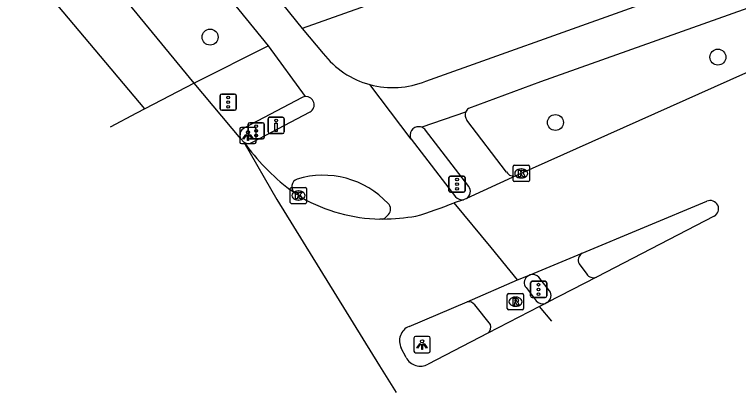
# Model space of a CAD drawing. Extents: x 160379 to 161131, y 383940 to 384849.
# Drawn here: x 160874.51 to 160918.87, y 383940.34 to 383963.52 of the extents above; entities that cross this region are included whole.
import ezdxf

# ---------------------------------------------------------------- set-up
doc = ezdxf.new("R2010")
doc.units = 0
for name, color, linetype in [('IMGEO_Boom', 7, 'Continuous'), ('IMGEO_Drukknoppaal', 7, 'Continuous'), ('IMGEO_Fietspad_open', 7, 'Continuous'), ('IMGEO_Kolk', 7, 'Continuous'), ('IMGEO_Lichtpunt', 7, 'Continuous'), ('IMGEO_Rijbaan_lokaal_gesloten', 7, 'Continuous'), ('IMGEO_Rijbaan_lokaal_open', 7, 'Continuous'), ('IMGEO_Rioolput', 7, 'Continuous'), ('IMGEO_Verkeersregelinstallatiepaal', 7, 'Continuous'), ('IMGEO_Voetpad_open', 7, 'Continuous')]:
    doc.layers.add(name, color=color, linetype=linetype)

msp = doc.modelspace()

# ---------------------------------------------------------------- linework, layer by layer
at = {"layer": 'IMGEO_Boom'}
for centre in [(160886.492, 383962.134), (160917.608, 383960.905), (160907.654, 383956.896)]:
    msp.add_circle(centre, 0.489, dxfattribs=at)
at = {"layer": 'IMGEO_Drukknoppaal'}
for p, q in [((160890.043, 383956.32), (160890.043, 383957.12)), ((160890.043, 383957.12), (160890.043, 383956.32)), ((160890.143, 383957.22), (160890.933, 383957.22)), ((160890.933, 383957.22), (160890.143, 383957.22)), ((160891.033, 383957.12), (160891.033, 383956.32)), ((160891.033, 383956.32), (160891.033, 383957.12)), ((160890.933, 383956.22), (160890.143, 383956.22)), ((160890.143, 383956.22), (160890.933, 383956.22))]:
    msp.add_line(p, q, dxfattribs=at)
msp.add_lwpolyline([(160890.613, 383956.845), (160890.613, 383956.345), (160890.463, 383956.345), (160890.463, 383956.845), (160890.613, 383956.845)], dxfattribs=at)
msp.add_circle((160890.538, 383957.01), 0.085, dxfattribs=at)
for centre, start, end in [((160890.143, 383957.12), 90, 180), ((160890.143, 383957.12), 90, 180), ((160890.933, 383957.12), 0, 90), ((160890.933, 383957.12), 360, 90), ((160890.143, 383956.32), 180, 270), ((160890.143, 383956.32), 180, 270), ((160890.933, 383956.32), 270, 0), ((160890.933, 383956.32), 270, 0)]:
    msp.add_arc(centre, 0.1, start, end, dxfattribs=at)
at = {"layer": 'IMGEO_Fietspad_open'}
for points in [[(160890.062, 383961.606), (160868.753, 383987.783), (160860.596, 383998.928)], [(160882.172, 383975.03), (160892.138, 383962.666)], [(160899.709, 383959.43), (160924.669, 383968.355)], [(160925.376, 383966.027), (160906.731, 383959.392), (160902.329, 383957.759)], [(160892.138, 383962.666), (160893.428, 383961.136)], [(160892.344, 383958.49), (160890.062, 383961.606)], [(160898.813, 383955.869), (160896.28, 383959.22)], [(160889.098, 383955.682), (160892.625, 383957.548)], [(160902.148, 383957.529), (160899.466, 383956.601)], [(160898.813, 383955.869), (160901.529, 383952.342)], [(160897.239, 383951.063), (160897.427, 383951.256)], [(160906.102, 383947.56), (160905.908, 383947.435)], [(160905.853, 383946.768), (160906.474, 383945.966)], [(160903.669, 383944.503), (160902.709, 383945.71)]]:
    msp.add_lwpolyline(points, dxfattribs=at)
for centre, radius, start, end in [((160897.681, 383964.386), 5.353, 217.3858, 254.827), ((160897.684, 383964.396), 5.363, 254.8229, 292.1862), ((160892.368, 383957.984), 0.506, 300.5291, 92.6907), ((160902.605, 383957.355), 0.489, 124.3857, 159.2119), ((160899.269, 383956.12), 0.521, 85.7196, 208.8099), ((160899.26, 383956.094), 0.547, 67.9354, 85.0183), ((160888.838, 383956.102), 0.495, 236.9467, 301.7561), ((160892.008, 383952.952), 0.508, 110.757, 231.8098), ((160893.411, 383948.195), 5.466, 43.1026, 106.8312), ((160901.928, 383952.674), 0.519, 219.8077, 279.9059), ((160897.063, 383951.58), 0.487, 318.3167, 45.9318), ((160896.997, 383951.289), 0.331, 285.5857, 317.0004), ((160906.23, 383947.073), 0.485, 131.6417, 218.9306), ((160902.318, 383945.409), 0.494, 37.5635, 98.7065), ((160906.867, 383946.264), 0.493, 217.1901, 290.7859), ((160903.257, 383944.334), 0.445, 305.8652, 22.2726)]:
    msp.add_arc(centre, radius, start, end, dxfattribs=at)
at = {"layer": 'IMGEO_Kolk'}
for p, q in [((160905.135, 383954.273), (160905.987, 383954.273)), ((160905.06, 383953.347), (160905.06, 383954.199)), ((160905.548, 383954.053), (160905.573, 383954.053)), ((160906.061, 383954.199), (160906.061, 383953.347)), ((160905.571, 383953.493), (160905.546, 383953.493)), ((160891.484, 383952.917), (160892.336, 383952.917)), ((160905.987, 383953.273), (160905.135, 383953.273)), ((160891.409, 383951.991), (160891.409, 383952.843)), ((160891.897, 383952.697), (160891.922, 383952.697)), ((160892.41, 383952.843), (160892.41, 383951.991)), ((160891.92, 383952.137), (160891.895, 383952.137)), ((160892.336, 383951.917), (160891.484, 383951.917))]:
    msp.add_line(p, q, dxfattribs=at)
for points in [[(160905.135, 383954.273), (160905.987, 383954.273)], [(160905.06, 383953.347), (160905.06, 383954.199)], [(160905.381, 383953.973), (160905.504, 383953.973), (160905.504, 383953.822), (160905.634, 383953.973), (160905.798, 383953.973), (160905.652, 383953.822), (160905.805, 383953.573), (160905.653, 383953.573), (160905.568, 383953.737), (160905.504, 383953.67), (160905.504, 383953.573), (160905.381, 383953.573), (160905.381, 383953.973)], [(160906.061, 383954.199), (160906.061, 383953.347)], [(160891.484, 383952.917), (160892.336, 383952.917)], [(160905.987, 383953.273), (160905.135, 383953.273)], [(160891.409, 383951.991), (160891.409, 383952.843)], [(160891.73, 383952.617), (160891.853, 383952.617), (160891.853, 383952.466), (160891.983, 383952.617), (160892.147, 383952.617), (160892.001, 383952.466), (160892.154, 383952.217), (160892.002, 383952.217), (160891.917, 383952.381), (160891.853, 383952.314), (160891.853, 383952.217), (160891.73, 383952.217), (160891.73, 383952.617)], [(160892.41, 383952.843), (160892.41, 383951.991)], [(160892.336, 383951.917), (160891.484, 383951.917)]]:
    msp.add_lwpolyline(points, dxfattribs=at)
for centre, start, end in [((160905.137, 383954.197), 91.552, 178.448), ((160905.137, 383954.197), 91.552, 178.448), ((160905.985, 383954.197), 1.552, 88.448), ((160905.985, 383954.197), 1.552, 88.448), ((160905.137, 383953.349), 181.552, 268.448), ((160905.137, 383953.349), 181.552, 268.448), ((160905.985, 383953.349), 271.552, 358.448), ((160905.985, 383953.349), 271.552, 358.448), ((160891.486, 383952.841), 91.552, 178.448), ((160891.486, 383952.841), 91.552, 178.448), ((160892.334, 383952.841), 1.552, 88.448), ((160892.334, 383952.841), 1.552, 88.448), ((160891.486, 383951.993), 181.552, 268.448), ((160891.486, 383951.993), 181.552, 268.448), ((160892.334, 383951.993), 271.552, 358.448), ((160892.334, 383951.993), 271.552, 358.448)]:
    msp.add_arc(centre, 0.0765, start, end, dxfattribs=at)
for centre, major_axis, ratio, start_param, end_param in [((160905.547, 383953.773), (-0.387, 0.002), 0.722429, 4.712389, 7.853982), ((160905.572, 383953.773), (-0.39, 0.002), 0.717154, 1.570796, 4.712389), ((160891.896, 383952.417), (-0.387, 0.002), 0.722429, 4.712389, 7.853982), ((160891.921, 383952.417), (-0.39, 0.002), 0.717154, 1.570796, 4.712389)]:
    msp.add_ellipse(centre, major_axis=major_axis, ratio=ratio, start_param=start_param, end_param=end_param, dxfattribs=at)
at = {"layer": 'IMGEO_Lichtpunt'}
for p, q in [((160888.315, 383956.502), (160888.315, 383955.695)), ((160888.315, 383956.502), (160888.315, 383955.695)), ((160889.217, 383956.597), (160888.409, 383956.597)), ((160889.217, 383956.597), (160888.409, 383956.597)), ((160889.311, 383955.695), (160889.311, 383956.502)), ((160889.311, 383955.695), (160889.311, 383956.502)), ((160888.409, 383955.601), (160889.217, 383955.601)), ((160888.409, 383955.601), (160889.217, 383955.601)), ((160898.983, 383943.678), (160898.983, 383942.871)), ((160898.983, 383943.678), (160898.983, 383942.871)), ((160899.885, 383943.773), (160899.077, 383943.773)), ((160899.885, 383943.773), (160899.077, 383943.773)), ((160899.979, 383942.871), (160899.979, 383943.678)), ((160899.979, 383942.871), (160899.979, 383943.678)), ((160899.077, 383942.777), (160899.885, 383942.777)), ((160899.077, 383942.777), (160899.885, 383942.777))]:
    msp.add_line(p, q, dxfattribs=at)
for points in [[(160888.689, 383956.166), (160888.728, 383956.138), (160888.54, 383955.876), (160888.502, 383955.903), (160888.689, 383956.166)], [(160888.791, 383956.118), (160888.838, 383956.118), (160888.838, 383955.796), (160888.791, 383955.796), (160888.791, 383956.118)], [(160888.901, 383956.138), (160888.939, 383956.165), (160889.126, 383955.903), (160889.087, 383955.875), (160888.901, 383956.138)], [(160899.357, 383943.342), (160899.396, 383943.314), (160899.208, 383943.052), (160899.17, 383943.079), (160899.357, 383943.342)], [(160899.459, 383943.294), (160899.506, 383943.294), (160899.506, 383942.972), (160899.459, 383942.972), (160899.459, 383943.294)], [(160899.569, 383943.314), (160899.607, 383943.341), (160899.794, 383943.079), (160899.755, 383943.051), (160899.569, 383943.314)]]:
    msp.add_lwpolyline(points, dxfattribs=at)
for centre in [(160888.814, 383956.3), (160899.482, 383943.476)]:
    msp.add_circle(centre, 0.0994, dxfattribs=at)
for centre, start, end in [((160888.409, 383956.502), 90, 180), ((160888.409, 383956.502), 90, 180), ((160889.217, 383956.502), 0, 90), ((160889.217, 383956.502), 0, 90), ((160888.409, 383955.695), 180, 270), ((160888.409, 383955.695), 180, 270), ((160889.217, 383955.695), 270, 0), ((160889.217, 383955.695), 270, 360), ((160899.077, 383943.678), 90, 180), ((160899.077, 383943.678), 90, 180), ((160899.885, 383943.678), 0, 90), ((160899.885, 383943.678), 0, 90), ((160899.077, 383942.871), 180, 270), ((160899.077, 383942.871), 180, 270), ((160899.885, 383942.871), 270, 0), ((160899.885, 383942.871), 270, 360)]:
    msp.add_arc(centre, 0.0946, start, end, dxfattribs=at)
at = {"layer": 'IMGEO_Rijbaan_lokaal_gesloten'}
for points in [[(160882.487, 383957.728), (160854.954, 383990.458), (160837.19, 384012.568), (160828.849, 384023.623), (160817.937, 384039.793), (160814.718, 384044.564), (160806.475, 384057.701), (160799.553, 384068.733), (160788.358, 384088.753), (160780.528, 384102.757), (160774.602, 384112.332), (160771.363, 384117.566)], [(160885.508, 383959.312), (160880.982, 383964.845)], [(160885.508, 383959.312), (160882.487, 383957.728)], [(160888.384, 383955.885), (160885.508, 383959.312)], [(160882.487, 383957.728), (160881.978, 383957.461), (160880.365, 383956.615)], [(160888.568, 383955.688), (160888.384, 383955.885)], [(160888.568, 383955.688), (160890.592, 383952.175), (160896.869, 383941.966), (160897.886, 383940.336)], [(160891.694, 383952.553), (160891.386, 383952.777)], [(160892.113, 383952.29), (160891.694, 383952.553)], [(160905.332, 383947.243), (160903.707, 383949.225), (160901.452, 383951.977)], [(160897.086, 383950.97), (160896.896, 383950.977)], [(160902.243, 383945.897), (160905.332, 383947.243)], [(160898.684, 383944.391), (160902.243, 383945.897)], [(160906.685, 383945.615), (160903.518, 383943.974)], [(160907.425, 383944.713), (160906.685, 383945.615)], [(160903.518, 383943.974), (160899.852, 383942.072)], [(160898.504, 383942.488), (160898.211, 383943.059)]]:
    msp.add_lwpolyline(points, dxfattribs=at)
for centre, radius, start, end in [((160899.733, 383963.677), 13.729, 215.5846, 232.5553), ((160897.049, 383960.902), 9.927, 240.1822, 269.1171), ((160892.591, 383973.34), 23.128, 286.371, 292.527), ((160896.76, 383966.105), 15.138, 271.2339, 278.9303), ((160899.053, 383943.51), 0.955, 112.7214, 208.1782), ((160899.379, 383942.931), 0.981, 206.8739, 298.8251)]:
    msp.add_arc(centre, radius, start, end, dxfattribs=at)
at = {"layer": 'IMGEO_Rijbaan_lokaal_open'}
for points in [[(160926.798, 383963.284), (160905.27, 383953.642)], [(160905.27, 383953.642), (160902.208, 383952.239)], [(160902.017, 383952.163), (160901.452, 383951.977)], [(160902.208, 383952.239), (160902.017, 383952.163)], [(160909.287, 383948.877), (160916.93, 383952.066)], [(160917.375, 383951.142), (160910.161, 383947.405)], [(160906.102, 383947.56), (160909.287, 383948.877)], [(160905.332, 383947.243), (160906.102, 383947.56)], [(160910.161, 383947.405), (160907.147, 383945.859)], [(160907.042, 383945.803), (160906.685, 383945.615)], [(160907.147, 383945.859), (160907.042, 383945.803)]]:
    msp.add_lwpolyline(points, dxfattribs=at)
msp.add_arc((160917.139, 383951.597), 0.513, 297.4144, 114.0167, dxfattribs=at)
at = {"layer": 'IMGEO_Rioolput'}
for p, q in [((160904.705, 383945.479), (160904.705, 383946.331)), ((160904.78, 383946.405), (160905.632, 383946.405)), ((160905.706, 383946.331), (160905.706, 383945.479)), ((160905.193, 383946.185), (160905.218, 383946.185)), ((160905.632, 383945.405), (160904.78, 383945.405)), ((160905.216, 383945.625), (160905.191, 383945.625))]:
    msp.add_line(p, q, dxfattribs=at)
for points in [[(160904.705, 383945.479), (160904.705, 383946.331)], [(160904.78, 383946.405), (160905.632, 383946.405)], [(160905.706, 383946.331), (160905.706, 383945.479)], [(160905.294, 383946.103), (160905.042, 383946.105), (160905.042, 383945.705)], [(160905.042, 383945.705), (160905.166, 383945.705), (160905.166, 383945.867), (160905.177, 383945.867)], [(160905.22, 383946.024), (160905.166, 383946.024), (160905.166, 383945.943)], [(160905.166, 383945.943), (160905.218, 383945.943)], [(160905.224, 383945.838), (160905.295, 383945.705), (160905.435, 383945.705), (160905.37, 383945.831)], [(160905.632, 383945.405), (160904.78, 383945.405)]]:
    msp.add_lwpolyline(points, dxfattribs=at)
for centre, radius, start, end in [((160904.782, 383946.329), 0.0765, 91.552, 178.448), ((160904.782, 383946.329), 0.0765, 91.552, 178.448), ((160905.63, 383946.329), 0.0765, 1.552, 88.448), ((160905.63, 383946.329), 0.0765, 1.552, 88.448), ((160905.176, 383945.814), 0.0533, 26.0293, 88.6989), ((160905.202, 383946.132), 0.19, 274.7715, 282.9687), ((160905.226, 383945.928), 0.0964, 77.0061, 93.1865), ((160905.24, 383945.985), 0.0378, 276.6634, 79.6772), ((160905.293, 383945.993), 0.109, 350.3612, 89.416), ((160905.291, 383945.993), 0.112, 277.5842, 350.9817), ((160905.275, 383945.778), 0.108, 29.5134, 73.7905), ((160904.782, 383945.481), 0.0765, 181.552, 268.448), ((160904.782, 383945.481), 0.0765, 181.552, 268.448), ((160905.63, 383945.481), 0.0765, 271.552, 358.448), ((160905.63, 383945.481), 0.0765, 271.552, 358.448)]:
    msp.add_arc(centre, radius, start, end, dxfattribs=at)
for centre, major_axis, ratio, start_param, end_param in [((160905.192, 383945.905), (-0.387, 0.002), 0.722429, 4.712389, 7.853982), ((160905.217, 383945.905), (-0.39, 0.002), 0.717154, 1.570796, 4.712389)]:
    msp.add_ellipse(centre, major_axis=major_axis, ratio=ratio, start_param=start_param, end_param=end_param, dxfattribs=at)
at = {"layer": 'IMGEO_Verkeersregelinstallatiepaal'}
for p, q in [((160887.107, 383957.743), (160887.107, 383958.543)), ((160887.107, 383958.543), (160887.107, 383957.743)), ((160887.207, 383958.643), (160887.997, 383958.643)), ((160887.997, 383958.643), (160887.207, 383958.643)), ((160888.097, 383958.543), (160888.097, 383957.743)), ((160888.097, 383957.743), (160888.097, 383958.543)), ((160887.997, 383957.643), (160887.207, 383957.643)), ((160887.207, 383957.643), (160887.997, 383957.643)), ((160888.824, 383955.985), (160888.824, 383956.785)), ((160888.824, 383956.785), (160888.824, 383955.985)), ((160888.924, 383956.885), (160889.714, 383956.885)), ((160889.714, 383956.885), (160888.924, 383956.885)), ((160889.814, 383956.785), (160889.814, 383955.985)), ((160889.814, 383955.985), (160889.814, 383956.785)), ((160889.714, 383955.885), (160888.924, 383955.885)), ((160888.924, 383955.885), (160889.714, 383955.885)), ((160901.129, 383952.714), (160901.129, 383953.514)), ((160901.129, 383953.514), (160901.129, 383952.714)), ((160901.229, 383953.614), (160902.019, 383953.614)), ((160902.019, 383953.614), (160901.229, 383953.614)), ((160902.119, 383953.514), (160902.119, 383952.714)), ((160902.119, 383952.714), (160902.119, 383953.514)), ((160902.019, 383952.614), (160901.229, 383952.614)), ((160901.229, 383952.614), (160902.019, 383952.614)), ((160906.228, 383947.16), (160907.018, 383947.16)), ((160907.018, 383947.16), (160906.228, 383947.16)), ((160906.128, 383946.26), (160906.128, 383947.06)), ((160906.128, 383947.06), (160906.128, 383946.26)), ((160907.118, 383947.06), (160907.118, 383946.26)), ((160907.118, 383946.26), (160907.118, 383947.06)), ((160907.018, 383946.16), (160906.228, 383946.16)), ((160906.228, 383946.16), (160907.018, 383946.16))]:
    msp.add_line(p, q, dxfattribs=at)
for centre in [(160887.602, 383958.433), (160887.602, 383958.143), (160887.602, 383957.853), (160889.319, 383956.675), (160889.319, 383956.385), (160889.319, 383956.095), (160901.624, 383953.404), (160901.624, 383953.114), (160901.624, 383952.824), (160906.623, 383946.95), (160906.623, 383946.66), (160906.623, 383946.37)]:
    msp.add_circle(centre, 0.085, dxfattribs=at)
for centre, start, end in [((160887.207, 383958.543), 90, 180), ((160887.207, 383958.543), 90, 180), ((160887.997, 383958.543), 0, 90), ((160887.997, 383958.543), 360, 90), ((160887.207, 383957.743), 180, 270), ((160887.207, 383957.743), 180, 270), ((160887.997, 383957.743), 270, 0), ((160887.997, 383957.743), 270, 0), ((160888.924, 383956.785), 90, 180), ((160888.924, 383956.785), 90, 180), ((160889.714, 383956.785), 0, 90), ((160889.714, 383956.785), 360, 90), ((160888.924, 383955.985), 180, 270), ((160888.924, 383955.985), 180, 270), ((160889.714, 383955.985), 270, 0), ((160889.714, 383955.985), 270, 0), ((160901.229, 383953.514), 90, 180), ((160901.229, 383953.514), 90, 180), ((160902.019, 383953.514), 0, 90), ((160902.019, 383953.514), 360, 90), ((160901.229, 383952.714), 180, 270), ((160901.229, 383952.714), 180, 270), ((160902.019, 383952.714), 270, 0), ((160902.019, 383952.714), 270, 0), ((160906.228, 383947.06), 90, 180), ((160906.228, 383947.06), 90, 180), ((160907.018, 383947.06), 0, 90), ((160907.018, 383947.06), 360, 90), ((160906.228, 383946.26), 180, 270), ((160906.228, 383946.26), 180, 270), ((160907.018, 383946.26), 270, 0), ((160907.018, 383946.26), 270, 0)]:
    msp.add_arc(centre, 0.1, start, end, dxfattribs=at)
at = {"layer": 'IMGEO_Voetpad_open'}
for points in [[(160897.325, 383964.52), (160892.138, 383962.666)], [(160890.062, 383961.606), (160885.508, 383959.312)], [(160892.126, 383958.429), (160888.595, 383956.564)], [(160904.662, 383953.86), (160902.231, 383957.045)], [(160902.343, 383952.978), (160899.691, 383956.424)], [(160909.106, 383948.222), (160909.573, 383947.603)], [(160907.297, 383946.57), (160906.644, 383947.409)]]:
    msp.add_lwpolyline(points, dxfattribs=at)
for centre, radius, start, end in [((160892.368, 383957.985), 0.505, 92.6822, 118.5828), ((160902.604, 383957.358), 0.487, 159.4582, 220.0036), ((160888.819, 383956.122), 0.496, 116.9192, 208.5554), ((160899.279, 383956.132), 0.505, 35.3538, 68.2643), ((160905.092, 383954.103), 0.494, 209.4424, 291.1068), ((160901.927, 383952.672), 0.516, 302.9805, 36.3143), ((160909.569, 383948.447), 0.514, 123.2004, 205.9048), ((160906.244, 383947.021), 0.558, 44.1316, 104.7329), ((160909.991, 383947.872), 0.497, 212.7418, 290.0379), ((160906.901, 383946.282), 0.489, 300.1529, 36.021)]:
    msp.add_arc(centre, radius, start, end, dxfattribs=at)

doc.saveas('drawing.dxf')
